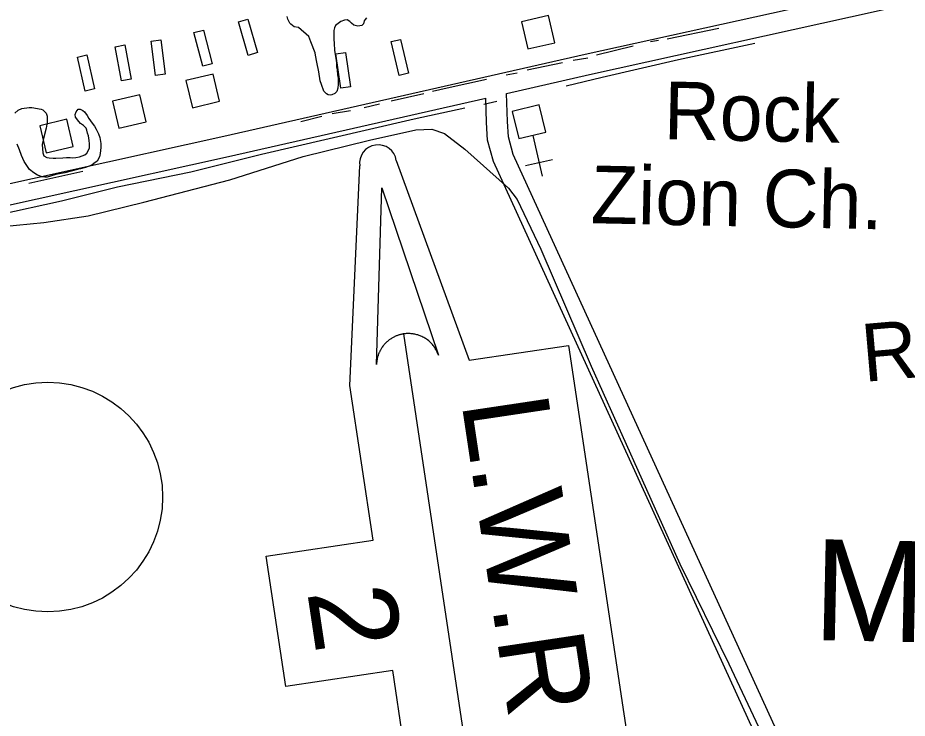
# Model space of a CAD drawing. Extents: x 3297753 to 3335611, y 652252 to 677623.
# Drawn here: x 3304548 to 3305826, y 674202 to 675209 of the extents above; entities that cross this region are included whole.
import ezdxf

# ---------------------------------------------------------------- set-up
doc = ezdxf.new("R2010")
doc.units = 0
for name, color, linetype in [('V-BLDG-OTLN', 7, 'Continuous'), ('V-DTCH-CNTR', 7, 'Continuous'), ('V-RIVR-RANG-IDEN', 7, 'Continuous'), ('V-ROAD-CNTR', 7, 'Continuous'), ('V-ROAD-IDEN', 7, 'Continuous'), ('V-SITE-OTLN', 7, 'Continuous'), ('V-SITE-OTLN-IDEN', 7, 'Continuous'), ('V-SITE-VEGE', 7, 'Continuous'), ('V-TOPO-GNAM-IDEN', 7, 'Continuous'), ('V-TOPO-SHOR', 7, 'Continuous'), ('V-TOPO-WATR-IDEN', 7, 'Continuous')]:
    doc.layers.add(name, color=color, linetype=linetype)

msp = doc.modelspace()

# ---------------------------------------------------------------- linework, layer by layer
at = {"layer": 'V-BLDG-OTLN'}
for points in [[(3305280.5, 675163.9), (3305319.5, 675172.8), (3305310.5, 675211.8), (3305271.5, 675202.8)], [(3304879.2, 675154.6), (3304865.2, 675202.6), (3304878.7, 675206.5), (3304892.6, 675158.5)], [(3304813.8, 675138.9), (3304801.2, 675187.3), (3304814.8, 675190.8), (3304827.4, 675142.4)], [(3304746.1, 675125.5), (3304739.5, 675175.1), (3304753.4, 675177), (3304760, 675127.4)], [(3305095.7, 675125.6), (3305084.2, 675174.3), (3305097.9, 675177.5), (3305109.3, 675128.8)], [(3304697.1, 675117.9), (3304687.9, 675167), (3304701.7, 675169.6), (3304710.9, 675120.5)], [(3305012.3, 675107.4), (3305004.9, 675156.8), (3305018.8, 675158.9), (3305026.1, 675109.4)], [(3304644.7, 675103.2), (3304633.7, 675152), (3304647.3, 675155.1), (3304658.3, 675106.3)], [(3304798.9, 675079.3), (3304837.8, 675088.5), (3304828.6, 675127.4), (3304789.7, 675118.2)], [(3304693.4, 675049.7), (3304732.4, 675058.9), (3304723.2, 675097.8), (3304684.3, 675088.6)], [(3305297.1, 675083.3), (3305258.2, 675073.8), (3305267.7, 675034.9), (3305306.6, 675044.4)], [(3304588.9, 675014.6), (3304627.8, 675023.8), (3304618.6, 675062.7), (3304579.7, 675053.5)]]:
    msp.add_lwpolyline(points, close=True, dxfattribs=at)
at = {"layer": 'V-DTCH-CNTR'}
msp.add_lwpolyline([(3304526.6, 674908.6), (3304585.3, 674914.6), (3304649.4, 674923.9), (3304729.1, 674943.4), (3304852.7, 674975.5), (3304958.1, 675009.2), (3305053.2, 675032.5), (3305119.9, 675047.4), (3305142.6, 675048.5), (3305160.8, 675042.5), (3305190, 675019.7), (3305253, 674963.5), (3305265.3, 674947.6), (3305299.6, 674875.8), (3305371.7, 674707.8), (3305438.9, 674558.6), (3305499, 674424), (3305569.4, 674280.1), (3305611.9, 674189.5)], dxfattribs=at)
at = {"layer": 'V-ROAD-CNTR'}
for points in [[(3304244, 674903.5), (3304402.3, 674940.9), (3304844.1, 675038.3), (3305362.9, 675156.1), (3305778.6, 675248.1), (3306368, 675380.8), (3306791.3, 675474.1), (3306957.4, 675510.8), (3306994.4, 675513.7)], [(3305250.2, 675099.8), (3305369.5, 675126.9), (3305785.2, 675218.8), (3306374.5, 675351.6), (3306797.7, 675444.8), (3306961.9, 675481), (3306996.7, 675483.8)], [(3305768.9, 673897.7), (3305259.6, 675012.3), (3305252.7, 675037.6), (3305251.3, 675059.6), (3305250.2, 675099.8)], [(3304250.9, 674874.3), (3304409, 674911.7), (3304850.7, 675009), (3305220.4, 675093)], [(3305741.5, 673885.3), (3305231.3, 675002), (3305223, 675032.6), (3305221.4, 675058.2), (3305220.4, 675093)]]:
    msp.add_lwpolyline(points, dxfattribs=at)
at = {"layer": 'V-ROAD-IDEN'}
msp.add_circle((3304591.1, 674519.8), 165, dxfattribs=at)
at = {"layer": 'V-SITE-OTLN'}
for p, q in [((3305288, 675039.6), (3305301.1, 674981)), ((3305277.2, 674996.2), (3305316.2, 675004.9))]:
    msp.add_line(p, q, dxfattribs=at)
at = {"layer": 'V-SITE-VEGE'}
for points in [[(3305048.8, 675208.6), (3305046.9, 675206.1), (3305045.8, 675204), (3305044.8, 675199.8), (3305042.5, 675197.7), (3305039.3, 675196.8), (3305036.7, 675196.6), (3305030.7, 675197.8), (3305027.5, 675201), (3305025.1, 675203.1), (3305021, 675205.4), (3305017.3, 675205), (3305012.2, 675203.1), (3305004.5, 675197.4), (3305003.1, 675193.9), (3305002.2, 675190.4), (3305002.1, 675177.9), (3305002.6, 675171.7), (3305003, 675161.9), (3305004.2, 675155.7), (3305005.3, 675147.5), (3305005.7, 675143.1), (3305006, 675137.6), (3305006.6, 675133.6), (3305007.3, 675126.7), (3305008.2, 675121.8), (3305008.2, 675113.2), (3305008, 675107.5), (3305006.3, 675102.8), (3305003.3, 675099.6), (3304999.4, 675097.7), (3304997, 675097.3), (3304994, 675097.8), (3304991.5, 675099.4), (3304987.8, 675102.9), (3304984.3, 675112.8), (3304982.3, 675117.9), (3304980.5, 675130.7), (3304977.5, 675144.8), (3304975.9, 675154.8), (3304975, 675158.1), (3304968.8, 675174.1), (3304966.2, 675181.9), (3304951.4, 675194.7), (3304945.2, 675195.7), (3304940.3, 675199.2), (3304938.9, 675200.8), (3304936.2, 675206.4), (3304934.8, 675210.5)], [(3304543.7, 675071.6), (3304548.8, 675076), (3304553.9, 675078.3), (3304564.4, 675079.4), (3304568.1, 675079.4), (3304581.5, 675077.3), (3304584, 675076.1), (3304588.9, 675071.5), (3304590.3, 675067.3), (3304590.2, 675058.5), (3304588.8, 675049.9), (3304585.6, 675037), (3304583, 675026.3), (3304583.9, 675014.3), (3304585.5, 675010.3), (3304589.9, 675007.8), (3304593.1, 675007.1), (3304598.9, 675006.6), (3304602.9, 675006.6), (3304612.8, 675007.2), (3304617.9, 675007.9), (3304620.7, 675007.9), (3304623.5, 675007.7), (3304626.5, 675007.2), (3304631.4, 675007.7), (3304636.9, 675008.6), (3304644.6, 675011.6), (3304647.1, 675014.1), (3304649.9, 675018.3), (3304650.9, 675021.7), (3304650.9, 675027.5), (3304650.4, 675032.2), (3304649.5, 675038.9), (3304648.1, 675042.6), (3304647.2, 675047.2), (3304646.5, 675049.8), (3304642.6, 675053.7), (3304638.4, 675056.8), (3304635.9, 675059.3), (3304630.8, 675065.6), (3304630.6, 675069.8), (3304632, 675073.5), (3304634.8, 675077.2), (3304637.6, 675077.4), (3304641.5, 675075.3), (3304643.8, 675073.2), (3304647.7, 675067.9), (3304650.3, 675063.7), (3304654.9, 675057), (3304658.1, 675052.8), (3304660.7, 675048.4), (3304663.9, 675041.6), (3304666, 675036.3), (3304667.6, 675027.7), (3304667.6, 675022.2), (3304666.6, 675013.4), (3304665.4, 675008.7), (3304661.9, 675002.5), (3304657.5, 674999.2), (3304654.3, 674996.7), (3304649.4, 674994.9), (3304645.2, 674993.5), (3304638.3, 674991.4), (3304634.1, 674990.5), (3304615.5, 674985.9), (3304602.6, 674983.2), (3304594.9, 674981.1), (3304590.5, 674979.7), (3304587, 674979.5), (3304582.9, 674980.2), (3304576.6, 674982.5), (3304571, 674985.8), (3304564.8, 674990.5), (3304557.4, 675001.8), (3304553.5, 675010.6), (3304550.7, 675019), (3304547.3, 675026.9)]]:
    msp.add_lwpolyline(points, dxfattribs=at)
at = {"layer": 'V-TOPO-SHOR'}
for p, q in [((3305554.8, 675193.3), (3305480.7, 675177.6)), ((3305468.3, 675175.8), (3305456.9, 675174.1)), ((3305432.1, 675168), (3305379.2, 675154.9)), ((3305366.8, 675150.5), (3305345.7, 675147.2)), ((3305330.7, 675143.6), (3305279.5, 675133.1)), ((3305265.4, 675128.8), (3305249.5, 675126.2)), ((3305131.2, 675099.1), (3305084.5, 675088.7)), ((3305067.7, 675084.3), (3305045.6, 675079.1)), ((3305236.1, 675088.3), (3305217.6, 675083.9)), ((3305026.2, 675074.7), (3304999.7, 675070.4)), ((3304984.7, 675066.9), (3304954.7, 675059.1)), ((3304641.5, 674987.6), (3304563.8, 674970.2))]:
    msp.add_line(p, q, dxfattribs=at)
for points in [[(3305606.7, 675171.8), (3305497.2, 675148.2), (3305387.6, 675122.9), (3305335.9, 675110.1)], [(3305221.2, 675120.1), (3305165, 675107.6), (3305143.6, 675102.6)], [(3305190.3, 675078.7), (3305117.2, 675062.7), (3304995.3, 675034.8), (3304898.1, 675012.1), (3304796.5, 674986.8), (3304691.3, 674965), (3304610.9, 674944.9), (3304519, 674924.8), (3304413, 674900.4), (3304313.1, 674875.9), (3304296.3, 674867.1), (3304289.2, 674858.3), (3304287.4, 674841.6), (3304296.1, 674782.4), (3304331.9, 674652.5), (3304323.1, 674651.5)]]:
    msp.add_lwpolyline(points, dxfattribs=at)
at = {"layer": 'V-TOPO-WATR-IDEN'}
msp.add_line((3305102.3, 674754.3), (3305213.6, 674011.4), dxfattribs=at)
for points in [[(3305224.1, 673762.2), (3305116.7, 674069.5), (3305086.6, 674270.7), (3304933, 674247.7), (3304904.9, 674434.7), (3305058.6, 674457.7), (3305025.2, 674680), (3305039.3, 674995.6)], [(3305091.8, 675003.4), (3305196.2, 674716.4), (3305339.3, 674737.8), (3305433.9, 674106.3), (3305290.8, 674084.9), (3305276.6, 673770.1)]]:
    msp.add_lwpolyline(points, dxfattribs=at)
msp.add_lwpolyline([(3305063.4, 674710.5), (3305070.8, 674964.3), (3305152.4, 674723.9), (3305150.7, 674728.1), (3305148.6, 674732), (3305147.7, 674733.5), (3305146.9, 674734.8), (3305145.8, 674736.4), (3305144.6, 674737.8), (3305143.6, 674739), (3305142.2, 674740.6), (3305140.5, 674742.3), (3305139.6, 674743.2), (3305138.3, 674744.3), (3305136.5, 674745.6), (3305135.1, 674746.6), (3305133.6, 674747.7), (3305132.6, 674748.3), (3305131.4, 674749), (3305130, 674749.7), (3305128.6, 674750.4), (3305127.2, 674751), (3305126.1, 674751.5), (3305124.4, 674752.1), (3305122.7, 674752.7), (3305121.4, 674753.1), (3305119.8, 674753.5), (3305118.4, 674753.8), (3305117.1, 674754.1), (3305116.2, 674754.2), (3305114.7, 674754.4), (3305113.1, 674754.6), (3305111.7, 674754.7), (3305110.2, 674754.8), (3305108.8, 674754.8), (3305107.3, 674754.7), (3305106, 674754.7), (3305104.3, 674754.5), (3305102.3, 674754.3), (3305101.7, 674754.2), (3305100.8, 674754), (3305099.7, 674753.8), (3305098.7, 674753.6), (3305097.6, 674753.3), (3305096.7, 674753.1), (3305095.5, 674752.7), (3305094.7, 674752.5), (3305093.6, 674752.1), (3305092.5, 674751.7), (3305091.8, 674751.4), (3305089.9, 674750.6), (3305089, 674750.1), (3305088.3, 674749.8), (3305087.2, 674749.2), (3305086.3, 674748.7), (3305085.3, 674748.1), (3305084.2, 674747.4), (3305083.1, 674746.7), (3305082.3, 674746.1), (3305081.6, 674745.6), (3305080.7, 674744.9), (3305079.9, 674744.3), (3305079, 674743.5), (3305078.1, 674742.7), (3305077.2, 674741.9), (3305076.1, 674740.8), (3305075.4, 674739.9), (3305074.5, 674739), (3305073.8, 674738.1), (3305073.2, 674737.4), (3305072.5, 674736.5), (3305071.6, 674735.2), (3305071.6, 674735.2), (3305071, 674734.4), (3305070.7, 674733.8), (3305070.1, 674733), (3305069.4, 674731.9), (3305068.9, 674731), (3305068.5, 674730.2), (3305068, 674729.1), (3305067.5, 674728.1), (3305067.2, 674727.3), (3305066.7, 674726.4), (3305066.2, 674725), (3305065.9, 674724.2), (3305065.7, 674723.5), (3305065.5, 674722.9), (3305065.3, 674722.2), (3305065, 674721.3), (3305064.8, 674720.3), (3305064.5, 674719.4), (3305064.3, 674718.5), (3305064.1, 674717.2), (3305064, 674716.5), (3305063.8, 674715.3), (3305063.6, 674714), (3305063.5, 674712.9), (3305063.4, 674712.1), (3305063.4, 674711.4), (3305063.4, 674710.9)], close=True, dxfattribs=at)
msp.add_arc((3305065.6, 674999.5), 26.5, 8.5204, 188.5204, dxfattribs=at)

# ---------------------------------------------------------------- texts
at = {"layer": 'V-RIVR-RANG-IDEN'}
msp.add_text('R-221.9', height=83, rotation=4.9692, dxfattribs=at).set_placement((3305763.6, 674685.2))
at = {"layer": 'V-SITE-OTLN-IDEN'}
for s, p in [('Rock', (3305475.4, 675034.2)), ('Zion Ch.', (3305370.6, 674913.4))]:
    msp.add_text(s, height=83, rotation=358.7818, dxfattribs=at).set_placement(p)
at = {"layer": 'V-TOPO-GNAM-IDEN'}
msp.add_text('Mark', height=145, rotation=358.7818, dxfattribs=at).set_placement((3305689.6, 674314.4))
at = {"layer": 'V-TOPO-WATR-IDEN'}
for s, rotation, p in [('L.W.R.P.', 278.5203, (3305185.2, 674656.3)), ('2', 278.5204, (3304963.7, 674383.7))]:
    msp.add_text(s, height=124.5, rotation=rotation, dxfattribs=at).set_placement(p)

doc.saveas('drawing.dxf')
